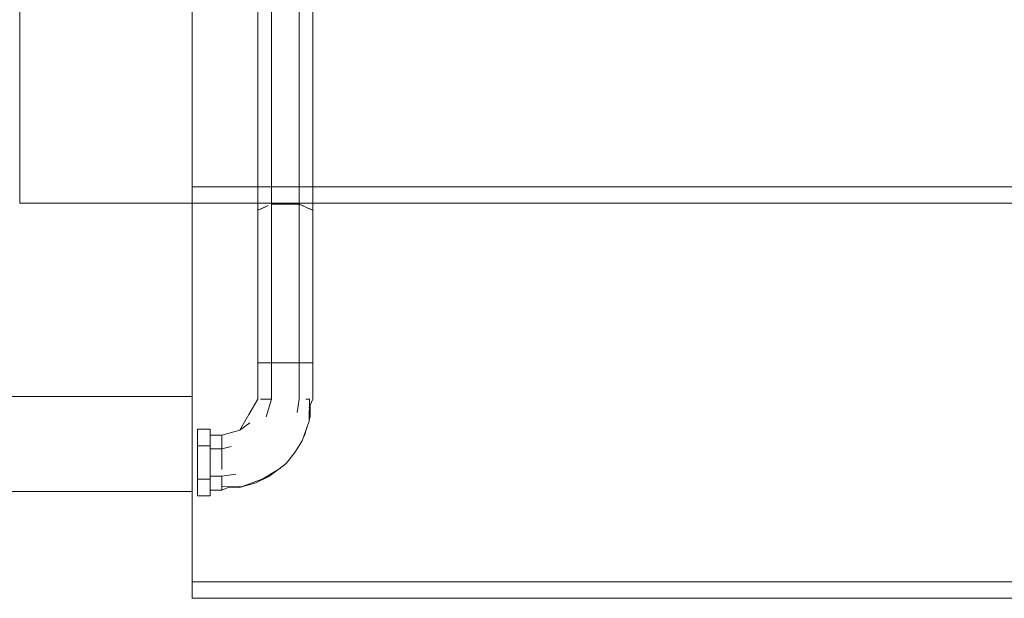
# Model space of a CAD drawing. Header units: millimetres. Extents: x 321 to 585, y -277 to 9.
# Tile 690 of 1056: x 351.469 to 352.973, y -33.157 to -32.274. Entities that reach past the tile are written whole.
import ezdxf

# ---------------------------------------------------------------- set-up
doc = ezdxf.new("R2010")
doc.units = ezdxf.units.MM
doc.header["$MEASUREMENT"] = 0
for name, color, linetype, lineweight in [('IFC-Escada-Contorno', 32, 'Continuous', 5), ('IFC-Laje-Contorno', 134, 'Continuous', 5), ('IFC-Lance de escada-Contorno', 32, 'Continuous', 5), ('IFC-Parede-Contorno', 42, 'Continuous', 5)]:
    doc.layers.add(name, color=color, linetype=linetype, lineweight=lineweight)

msp = doc.modelspace()

# ---------------------------------------------------------------- linework, layer by layer
at = {"layer": 'IFC-Escada-Contorno', "color": 7, "lineweight": 5}
for p, q in [((351.8328, -32.565), (351.8328, -31.5982)), ((351.8538, -32.5556), (351.8538, -31.5982)), ((351.8958, -32.5556), (351.8958, -31.5982)), ((351.9168, -32.565), (351.9168, -31.5982)), ((351.7325, -32.5291), (351.8328, -32.5291)), ((351.7325, -32.5541), (351.7325, -32.5291)), ((351.9168, -32.5291), (355.5264, -32.5291)), ((351.7325, -33.1325), (351.7325, -32.5541)), ((351.8538, -32.5556), (351.8539, -32.7982)), ((351.8538, -32.5556), (351.8958, -32.5556)), ((351.8958, -32.5556), (351.8959, -32.7982)), ((351.8958, -32.5556), (351.901, -32.5579)), ((351.8958, -32.5556), (351.9063, -32.5603)), ((351.8328, -32.565), (351.8485, -32.5579)), ((351.8328, -32.565), (351.838, -32.5626)), ((351.8328, -32.565), (351.8329, -32.7982)), ((351.8328, -32.7982), (351.8328, -32.565)), ((351.838, -32.5626), (351.8433, -32.5603)), ((351.8433, -32.5603), (351.8485, -32.5579)), ((351.901, -32.5579), (351.9063, -32.5603)), ((351.9063, -32.5603), (351.9168, -32.565)), ((351.9063, -32.5603), (351.9115, -32.5626)), ((351.9115, -32.5626), (351.9168, -32.565)), ((351.9168, -32.565), (351.9169, -32.7982)), ((351.8328, -32.7982), (351.8329, -32.7982)), ((351.8328, -32.7982), (351.8329, -32.7982)), ((351.8329, -32.7982), (351.8539, -32.7982)), ((351.8329, -32.8532), (351.8329, -32.7982)), ((351.8374, -32.7982), (351.842, -32.7982)), ((351.842, -32.7982), (351.8479, -32.7982)), ((351.8479, -32.7982), (351.8539, -32.7982)), ((351.8539, -32.7982), (351.8644, -32.7982)), ((351.8539, -32.8532), (351.8539, -32.7982)), ((351.8644, -32.7982), (351.8854, -32.7982)), ((351.8854, -32.7982), (351.8959, -32.7982)), ((351.8959, -32.7982), (351.9011, -32.7982)), ((351.8959, -32.7982), (351.9064, -32.7982)), ((351.8959, -32.8532), (351.8959, -32.7982)), ((351.8959, -32.7982), (351.9017, -32.7982)), ((351.8959, -32.7982), (351.9169, -32.7982)), ((351.9017, -32.7982), (351.9076, -32.7982)), ((351.9076, -32.7982), (351.9122, -32.7982)), ((351.9169, -32.8532), (351.9169, -32.7982)), ((351.8191, -32.877), (351.8329, -32.8532)), ((351.8371, -32.8532), (351.8414, -32.8532)), ((351.838, -32.8532), (351.8414, -32.8532)), ((351.8414, -32.8532), (351.8476, -32.8532)), ((351.8431, -32.8532), (351.8476, -32.8532)), ((351.8455, -32.8803), (351.8539, -32.8532)), ((351.8476, -32.8532), (351.8539, -32.8532)), ((351.8485, -32.8532), (351.8539, -32.8532)), ((351.893, -32.8736), (351.8959, -32.8532)), ((351.9064, -32.8532), (351.9067, -32.8532)), ((351.9064, -32.8532), (351.9118, -32.8532)), ((351.9111, -32.887), (351.9118, -32.8532)), ((351.9115, -32.8661), (351.9169, -32.8532)), ((351.9127, -32.8633), (351.9128, -32.8802)), ((351.8054, -32.9009), (351.8191, -32.877)), ((351.9005, -32.917), (351.9111, -32.887)), ((351.9112, -32.8855), (351.9128, -32.8802)), ((351.7409, -32.8994), (351.7599, -32.8994)), ((351.7409, -32.9058), (351.7409, -32.8994)), ((351.7599, -32.9058), (351.7599, -32.8994)), ((351.7599, -32.9043), (351.7599, -32.8994)), ((351.7779, -32.9082), (351.8054, -32.9009)), ((351.8053, -32.9009), (351.8054, -32.9008)), ((351.8054, -32.9009), (351.8204, -32.8898)), ((351.9044, -32.9074), (351.9078, -32.8964)), ((351.7409, -32.9121), (351.7409, -32.9058)), ((351.7409, -32.9185), (351.7409, -32.9121)), ((351.7599, -32.9092), (351.7599, -32.9043)), ((351.7599, -32.9082), (351.7599, -32.9058)), ((351.7599, -32.9082), (351.7779, -32.9082)), ((351.7599, -32.917), (351.7599, -32.9092)), ((351.7599, -32.9248), (351.7599, -32.917)), ((351.7779, -32.923), (351.7779, -32.9082)), ((351.7779, -32.923), (351.7779, -32.9125)), ((351.7779, -32.9135), (351.7779, -32.9125)), ((351.7779, -32.9167), (351.7779, -32.9135)), ((351.7779, -32.9187), (351.7779, -32.9167)), ((351.8894, -32.9348), (351.9005, -32.917)), ((351.9031, -32.9097), (351.9044, -32.9074)), ((351.7409, -32.9248), (351.7409, -32.9185)), ((351.7409, -32.9248), (351.7599, -32.9248)), ((351.7409, -32.9375), (351.7409, -32.9248)), ((351.7599, -32.9375), (351.7599, -32.9248)), ((351.7599, -32.9292), (351.7779, -32.9292)), ((351.7779, -32.923), (351.7779, -32.9187)), ((351.7779, -32.9292), (351.7779, -32.923)), ((351.7779, -32.9292), (351.7779, -32.924)), ((351.7779, -32.9292), (351.7919, -32.9258)), ((351.7779, -32.9607), (351.7779, -32.9292)), ((351.7409, -32.9502), (351.7409, -32.9375)), ((351.7599, -32.9502), (351.7599, -32.9375)), ((351.8762, -32.9515), (351.8894, -32.9348)), ((351.7409, -32.9629), (351.7409, -32.9502)), ((351.7409, -32.9756), (351.7409, -32.9629)), ((351.7599, -32.9629), (351.7599, -32.9502)), ((351.7599, -32.9756), (351.7599, -32.9629)), ((351.8403, -32.9753), (351.8649, -32.9602)), ((351.8498, -32.9713), (351.8677, -32.9584)), ((351.8649, -32.9602), (351.8762, -32.9515)), ((351.8677, -32.9584), (351.8762, -32.9515)), ((351.7409, -32.9756), (351.7599, -32.9756)), ((351.7409, -32.982), (351.7409, -32.9756)), ((351.7599, -32.9712), (351.7779, -32.9712)), ((351.7599, -32.982), (351.7599, -32.9756)), ((351.7779, -32.9712), (351.7992, -32.9677)), ((351.7779, -32.9817), (351.7779, -32.9712)), ((351.7779, -32.987), (351.7779, -32.9712)), ((351.7779, -32.9884), (351.7779, -32.9712)), ((351.7779, -32.9765), (351.7779, -32.9712)), ((351.7779, -32.9922), (351.7779, -32.9712)), ((351.7779, -32.9817), (351.7779, -32.9765)), ((351.8078, -32.9873), (351.8403, -32.9753)), ((351.8299, -32.9814), (351.8498, -32.9713)), ((351.7409, -32.9883), (351.7409, -32.982)), ((351.7409, -32.9961), (351.7409, -32.9883)), ((351.7599, -32.9883), (351.7599, -32.982)), ((351.7599, -32.9947), (351.7599, -32.9883)), ((351.7599, -33.001), (351.7599, -32.9922)), ((351.7599, -32.9922), (351.7779, -32.9922)), ((351.7779, -32.987), (351.7779, -32.9817)), ((351.7779, -32.987), (351.8078, -32.9873)), ((351.7779, -32.9884), (351.7779, -32.987)), ((351.7779, -32.9922), (351.7902, -32.9871)), ((351.788, -32.988), (351.8048, -32.9881)), ((351.8048, -32.9881), (351.8299, -32.9814)), ((351.7409, -33.001), (351.7409, -32.9961)), ((351.7409, -33.001), (351.7599, -33.001)), ((351.7599, -33.001), (351.7599, -32.9947)), ((351.7325, -33.1325), (355.5822, -33.1325)), ((351.7325, -33.1575), (351.7325, -33.1325)), ((351.7325, -33.1575), (355.6557, -33.1575))]:
    msp.add_line(p, q, dxfattribs=at)
at = {"layer": 'IFC-Laje-Contorno', "color": 7, "lineweight": 5}
for p, q in [((351.4691, -32.5541), (351.4691, -30.0101)), ((351.4691, -32.5541), (351.8328, -32.5541)), ((351.7325, -32.5541), (353.3813, -32.5541)), ((351.9168, -32.5541), (353.3813, -32.5541)), ((344.2885, -32.8491), (351.7325, -32.8491))]:
    msp.add_line(p, q, dxfattribs=at)
at = {"layer": 'IFC-Lance de escada-Contorno', "color": 7, "lineweight": 5}
for p, q in [((351.7325, -32.5291), (355.6145, -32.5291)), ((351.7325, -33.1325), (351.7325, -32.5541)), ((351.7325, -33.1575), (351.7325, -33.1325)), ((351.7325, -33.1575), (355.6146, -33.1575))]:
    msp.add_line(p, q, dxfattribs=at)
at = {"layer": 'IFC-Parede-Contorno', "color": 7, "lineweight": 5}
for p, q in [((351.7325, -32.6381), (351.7325, -31.9945)), ((351.7325, -32.9945), (351.7325, -32.6381)), ((350.3517, -32.9945), (351.7325, -32.9945))]:
    msp.add_line(p, q, dxfattribs=at)

doc.saveas('drawing.dxf')
